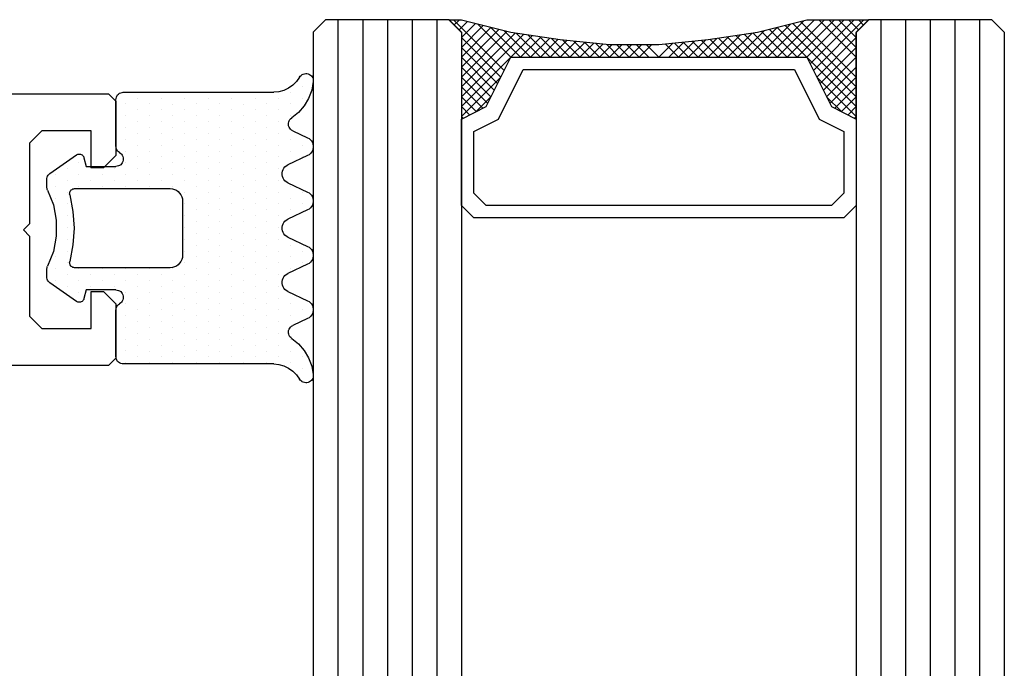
# Model space of a CAD drawing. Extents: x 4615668 to 9294084, y 5325188 to 10688993.
# Tile 433 of 656: x 4636259.83 to 4636263.82, y 5332036.2 to 5332038.83. Entities that reach past the tile are written whole.
import ezdxf

# ---------------------------------------------------------------- set-up
doc = ezdxf.new("R2010")
doc.units = 0
doc.header["$MEASUREMENT"] = 0
for name, color, linetype in [('CrossSectionsGlass', 7, 'Continuous'), ('CrossSectionsGums', 7, 'Continuous'), ('CrossSectionsProfils', 7, 'Continuous')]:
    doc.layers.add(name, color=color, linetype=linetype)

# ---------------------------------------------------------------- blocks, each defined once
blk = doc.blocks.new('K41_7916_X', base_point=(350.86196, 1466.55914))
at = {"layer": 'CrossSectionsProfils'}
for p, q in [((353.54222, 1468.73015), (354.01207, 1469.05914)), ((354.01207, 1469.05914), (354.36196, 1469.05914)), ((354.36196, 1469.05914), (354.66196, 1468.75914)), ((358.06196, 1468.75914), (358.36196, 1469.05914)), ((358.36196, 1469.05914), (358.71186, 1469.05914)), ((358.71186, 1469.05914), (359.18171, 1468.73015)), ((353.2252, 1467.85914), (353.54222, 1468.73015)), ((354.66196, 1468.75914), (354.66196, 1463.75914)), ((358.06196, 1463.75914), (358.06196, 1468.75914)), ((359.18171, 1468.73015), (359.49873, 1467.85914)), ((353.66196, 1467.85914), (353.2252, 1467.85914)), ((353.66196, 1465.05914), (353.66196, 1467.85914)), ((359.49873, 1467.85914), (359.06196, 1467.85914)), ((359.06196, 1467.85914), (359.06196, 1465.05914)), ((350.86196, 1466.25914), (351.16196, 1466.55914)), ((350.86196, 1446.85914), (350.86196, 1466.25914)), ((351.16196, 1466.55914), (352.06196, 1466.55914)), ((352.06196, 1466.55914), (352.36196, 1466.25914)), ((352.36196, 1466.25914), (352.36196, 1465.05914)), ((360.36196, 1466.25914), (360.66196, 1466.55914)), ((360.36196, 1465.05914), (360.36196, 1466.25914)), ((360.66196, 1466.55914), (361.56196, 1466.55914)), ((361.56196, 1466.55914), (361.86196, 1466.25914)), ((361.86196, 1466.25914), (361.86196, 1446.85914)), ((352.36196, 1465.05914), (353.66196, 1465.05914)), ((359.06196, 1465.05914), (360.36196, 1465.05914)), ((352.86196, 1463.55914), (352.36196, 1463.05914)), ((354.46196, 1463.55914), (352.86196, 1463.55914)), ((354.66196, 1463.75914), (354.46196, 1463.55914)), ((358.26196, 1463.55914), (358.06196, 1463.75914)), ((359.86196, 1463.55914), (358.26196, 1463.55914)), ((360.36196, 1463.05914), (359.86196, 1463.55914)), ((360.36196, 1463.05914), (359.86196, 1463.55914)), ((352.36196, 1463.05914), (352.36196, 1452.55914)), ((360.36196, 1452.55914), (360.36196, 1463.05914)), ((352.36196, 1452.55914), (352.86196, 1452.05914)), ((359.86196, 1452.05914), (360.36196, 1452.55914)), ((352.86196, 1452.05914), (359.86196, 1452.05914)), ((356.35059, 1450.30914), (356.10059, 1450.05914)), ((356.60059, 1450.05914), (356.35059, 1450.30914)), ((352.86196, 1450.05914), (352.36196, 1449.55914)), ((356.10059, 1450.05914), (352.86196, 1450.05914)), ((359.86196, 1450.05914), (356.60059, 1450.05914)), ((360.36196, 1449.55914), (359.86196, 1450.05914)), ((352.36196, 1449.55914), (352.36196, 1447.55914)), ((360.36196, 1447.55914), (360.36196, 1449.55914)), ((352.36196, 1447.55914), (353.86196, 1447.55914)), ((353.86196, 1447.55914), (353.86196, 1447.05914)), ((358.86196, 1447.05914), (358.86196, 1447.55914)), ((358.86196, 1447.55914), (360.36196, 1447.55914)), ((351.16196, 1446.55914), (350.86196, 1446.85914)), ((353.86196, 1447.05914), (353.36196, 1446.55914)), ((359.36196, 1446.55914), (358.86196, 1447.05914)), ((361.86196, 1446.85914), (361.56196, 1446.55914)), ((353.36196, 1446.55914), (351.16196, 1446.55914)), ((361.56196, 1446.55914), (359.36196, 1446.55914))]:
    blk.add_line(p, q, dxfattribs=at)
blk = doc.blocks.new('Hatch84419', base_point=(5906.918, 668.989))
at = {"layer": 'CrossSectionsGums', "color": 8}
for p, q in [((6276.314, 681.534), (6276.314, 681.534)), ((6276.79, 681.534), (6276.79, 681.534)), ((6277.267, 681.534), (6277.267, 681.534)), ((6279.171, 681.534), (6279.171, 681.534)), ((6281.077, 681.534), (6281.077, 681.534)), ((6281.553, 681.534), (6281.553, 681.534)), ((6283.458, 681.534), (6283.458, 681.534)), ((6283.934, 681.534), (6283.934, 681.534)), ((6285.363, 681.534), (6285.363, 681.534)), ((6285.839, 681.534), (6285.839, 681.534)), ((6287.744, 681.534), (6287.744, 681.534)), ((6288.22, 681.534), (6288.22, 681.534)), ((6277.028, 681.057), (6277.028, 681.057)), ((6277.504, 681.057), (6277.504, 681.057)), ((6277.98, 681.057), (6277.98, 681.057)), ((6278.933, 681.057), (6278.933, 681.057)), ((6279.41, 681.057), (6279.41, 681.057)), ((6280.838, 681.057), (6280.838, 681.057)), ((6281.314, 681.057), (6281.314, 681.057)), ((6281.791, 681.057), (6281.791, 681.057)), ((6283.219, 681.057), (6283.219, 681.057)), ((6283.696, 681.057), (6283.696, 681.057)), ((6284.172, 681.057), (6284.172, 681.057)), ((6285.125, 681.057), (6285.125, 681.057)), ((6285.601, 681.057), (6285.601, 681.057)), ((6286.077, 681.057), (6286.077, 681.057)), ((6287.029, 681.057), (6287.029, 681.057)), ((6287.506, 681.057), (6287.506, 681.057)), ((6287.982, 681.057), (6287.982, 681.057)), ((6277.266, 680.581), (6277.266, 680.581)), ((6277.742, 680.581), (6277.742, 680.581)), ((6278.219, 680.581), (6278.219, 680.581)), ((6278.695, 680.581), (6278.695, 680.581)), ((6279.171, 680.581), (6279.171, 680.581)), ((6279.647, 680.581), (6279.647, 680.581)), ((6280.124, 680.581), (6280.124, 680.581)), ((6280.6, 680.581), (6280.6, 680.581)), ((6281.076, 680.581), (6281.076, 680.581)), ((6281.552, 680.581), (6281.552, 680.581)), ((6282.029, 680.581), (6282.029, 680.581)), ((6282.505, 680.581), (6282.505, 680.581)), ((6282.981, 680.581), (6282.981, 680.581)), ((6283.458, 680.581), (6283.458, 680.581)), ((6283.934, 680.581), (6283.934, 680.581)), ((6284.41, 680.581), (6284.41, 680.581)), ((6284.886, 680.581), (6284.886, 680.581)), ((6285.362, 680.581), (6285.362, 680.581)), ((6285.839, 680.581), (6285.839, 680.581)), ((6286.315, 680.581), (6286.315, 680.581)), ((6286.791, 680.581), (6286.791, 680.581)), ((6287.268, 680.581), (6287.268, 680.581)), ((6287.744, 680.581), (6287.744, 680.581)), ((6277.028, 680.105), (6277.028, 680.105)), ((6277.504, 680.105), (6277.504, 680.105)), ((6277.981, 680.105), (6277.981, 680.105)), ((6278.457, 680.105), (6278.457, 680.105)), ((6278.934, 680.105), (6278.934, 680.105)), ((6279.41, 680.105), (6279.41, 680.105)), ((6279.886, 680.105), (6279.886, 680.105)), ((6280.362, 680.105), (6280.362, 680.105)), ((6280.838, 680.105), (6280.838, 680.105)), ((6281.314, 680.105), (6281.314, 680.105)), ((6281.791, 680.105), (6281.791, 680.105)), ((6282.267, 680.105), (6282.267, 680.105)), ((6282.743, 680.105), (6282.743, 680.105)), ((6283.22, 680.105), (6283.22, 680.105)), ((6283.696, 680.105), (6283.696, 680.105)), ((6284.172, 680.105), (6284.172, 680.105)), ((6284.648, 680.105), (6284.648, 680.105)), ((6285.125, 680.105), (6285.125, 680.105)), ((6285.601, 680.105), (6285.601, 680.105)), ((6286.077, 680.105), (6286.077, 680.105)), ((6286.553, 680.105), (6286.553, 680.105)), ((6287.03, 680.105), (6287.03, 680.105)), ((6287.506, 680.105), (6287.506, 680.105)), ((6277.266, 679.628), (6277.266, 679.628)), ((6277.743, 679.628), (6277.743, 679.628)), ((6278.219, 679.628), (6278.219, 679.628)), ((6278.695, 679.628), (6278.695, 679.628)), ((6279.171, 679.628), (6279.171, 679.628)), ((6279.647, 679.628), (6279.647, 679.628)), ((6280.124, 679.628), (6280.124, 679.628)), ((6280.6, 679.628), (6280.6, 679.628)), ((6281.076, 679.628), (6281.076, 679.628)), ((6281.553, 679.628), (6281.553, 679.628)), ((6282.029, 679.628), (6282.029, 679.628)), ((6282.505, 679.628), (6282.505, 679.628)), ((6282.981, 679.628), (6282.981, 679.628)), ((6283.458, 679.628), (6283.458, 679.628)), ((6283.934, 679.628), (6283.934, 679.628)), ((6284.41, 679.628), (6284.41, 679.628)), ((6284.886, 679.628), (6284.886, 679.628)), ((6285.363, 679.628), (6285.363, 679.628)), ((6285.839, 679.628), (6285.839, 679.628)), ((6286.315, 679.628), (6286.315, 679.628)), ((6286.792, 679.628), (6286.792, 679.628)), ((6287.268, 679.628), (6287.268, 679.628)), ((6287.744, 679.628), (6287.744, 679.628)), ((6277.028, 679.152), (6277.028, 679.152)), ((6277.504, 679.152), (6277.504, 679.152)), ((6277.98, 679.152), (6277.98, 679.152)), ((6278.457, 679.152), (6278.457, 679.152)), ((6278.933, 679.152), (6278.933, 679.152)), ((6279.409, 679.152), (6279.409, 679.152)), ((6279.886, 679.152), (6279.886, 679.152)), ((6280.362, 679.152), (6280.362, 679.152)), ((6280.838, 679.152), (6280.838, 679.152)), ((6281.314, 679.152), (6281.314, 679.152)), ((6281.791, 679.152), (6281.791, 679.152)), ((6282.267, 679.152), (6282.267, 679.152)), ((6282.743, 679.152), (6282.743, 679.152)), ((6283.219, 679.152), (6283.219, 679.152)), ((6283.695, 679.152), (6283.695, 679.152)), ((6284.172, 679.152), (6284.172, 679.152)), ((6284.648, 679.152), (6284.648, 679.152)), ((6285.125, 679.152), (6285.125, 679.152)), ((6285.601, 679.152), (6285.601, 679.152)), ((6286.077, 679.152), (6286.077, 679.152)), ((6286.553, 679.152), (6286.553, 679.152)), ((6287.029, 679.152), (6287.029, 679.152)), ((6287.505, 679.152), (6287.505, 679.152)), ((6277.267, 678.676), (6277.267, 678.676)), ((6277.743, 678.676), (6277.743, 678.676)), ((6278.219, 678.676), (6278.219, 678.676)), ((6278.695, 678.676), (6278.695, 678.676)), ((6279.171, 678.676), (6279.171, 678.676)), ((6279.648, 678.676), (6279.648, 678.676)), ((6280.124, 678.676), (6280.124, 678.676)), ((6280.6, 678.676), (6280.6, 678.676)), ((6281.077, 678.676), (6281.077, 678.676)), ((6281.553, 678.676), (6281.553, 678.676)), ((6282.029, 678.676), (6282.029, 678.676)), ((6282.505, 678.676), (6282.505, 678.676)), ((6282.981, 678.676), (6282.981, 678.676)), ((6283.458, 678.676), (6283.458, 678.676)), ((6283.934, 678.676), (6283.934, 678.676)), ((6284.41, 678.676), (6284.41, 678.676)), ((6284.887, 678.676), (6284.887, 678.676)), ((6285.363, 678.676), (6285.363, 678.676)), ((6285.839, 678.676), (6285.839, 678.676)), ((6286.315, 678.676), (6286.315, 678.676)), ((6286.792, 678.676), (6286.792, 678.676)), ((6287.268, 678.676), (6287.268, 678.676)), ((6287.744, 678.676), (6287.744, 678.676)), ((6277.028, 678.2), (6277.028, 678.2)), ((6277.504, 678.2), (6277.504, 678.2)), ((6277.981, 678.2), (6277.981, 678.2)), ((6278.457, 678.2), (6278.457, 678.2)), ((6278.933, 678.2), (6278.933, 678.2)), ((6279.41, 678.2), (6279.41, 678.2)), ((6279.886, 678.2), (6279.886, 678.2)), ((6280.362, 678.2), (6280.362, 678.2)), ((6280.838, 678.2), (6280.838, 678.2)), ((6281.314, 678.2), (6281.314, 678.2)), ((6281.791, 678.2), (6281.791, 678.2)), ((6282.267, 678.2), (6282.267, 678.2)), ((6282.743, 678.2), (6282.743, 678.2)), ((6283.219, 678.2), (6283.219, 678.2)), ((6283.696, 678.2), (6283.696, 678.2)), ((6284.172, 678.2), (6284.172, 678.2)), ((6284.648, 678.2), (6284.648, 678.2)), ((6285.125, 678.2), (6285.125, 678.2)), ((6285.601, 678.2), (6285.601, 678.2)), ((6286.077, 678.2), (6286.077, 678.2)), ((6286.553, 678.2), (6286.553, 678.2)), ((6287.029, 678.2), (6287.029, 678.2)), ((6287.506, 678.2), (6287.506, 678.2)), ((6277.266, 677.724), (6277.266, 677.724)), ((6277.743, 677.724), (6277.743, 677.724)), ((6278.219, 677.724), (6278.219, 677.724)), ((6278.695, 677.724), (6278.695, 677.724)), ((6279.171, 677.724), (6279.171, 677.724)), ((6279.647, 677.724), (6279.647, 677.724)), ((6280.124, 677.724), (6280.124, 677.724)), ((6280.6, 677.724), (6280.6, 677.724)), ((6281.076, 677.724), (6281.076, 677.724)), ((6281.552, 677.724), (6281.552, 677.724)), ((6282.029, 677.724), (6282.029, 677.724)), ((6282.505, 677.724), (6282.505, 677.724)), ((6282.981, 677.724), (6282.981, 677.724)), ((6283.458, 677.724), (6283.458, 677.724)), ((6283.934, 677.724), (6283.934, 677.724)), ((6284.41, 677.724), (6284.41, 677.724)), ((6284.886, 677.724), (6284.886, 677.724)), ((6285.362, 677.724), (6285.362, 677.724)), ((6285.839, 677.724), (6285.839, 677.724)), ((6286.315, 677.724), (6286.315, 677.724)), ((6286.791, 677.724), (6286.791, 677.724)), ((6287.268, 677.724), (6287.268, 677.724)), ((6287.744, 677.724), (6287.744, 677.724)), ((6277.028, 677.247), (6277.028, 677.247)), ((6277.505, 677.247), (6277.505, 677.247)), ((6277.981, 677.247), (6277.981, 677.247)), ((6278.457, 677.247), (6278.457, 677.247)), ((6278.934, 677.247), (6278.934, 677.247)), ((6279.41, 677.247), (6279.41, 677.247)), ((6279.886, 677.247), (6279.886, 677.247)), ((6280.362, 677.247), (6280.362, 677.247)), ((6280.838, 677.247), (6280.838, 677.247)), ((6281.314, 677.247), (6281.314, 677.247)), ((6281.791, 677.247), (6281.791, 677.247)), ((6282.267, 677.247), (6282.267, 677.247)), ((6282.743, 677.247), (6282.743, 677.247)), ((6283.22, 677.247), (6283.22, 677.247)), ((6283.696, 677.247), (6283.696, 677.247)), ((6284.172, 677.247), (6284.172, 677.247)), ((6284.648, 677.247), (6284.648, 677.247)), ((6285.125, 677.247), (6285.125, 677.247)), ((6285.601, 677.247), (6285.601, 677.247)), ((6286.077, 677.247), (6286.077, 677.247)), ((6286.553, 677.247), (6286.553, 677.247)), ((6287.03, 677.247), (6287.03, 677.247)), ((6287.506, 677.247), (6287.506, 677.247)), ((6277.267, 676.771), (6277.267, 676.771)), ((6277.743, 676.771), (6277.743, 676.771)), ((6278.219, 676.771), (6278.219, 676.771)), ((6278.695, 676.771), (6278.695, 676.771)), ((6279.171, 676.771), (6279.171, 676.771)), ((6279.647, 676.771), (6279.647, 676.771)), ((6280.124, 676.771), (6280.124, 676.771)), ((6280.6, 676.771), (6280.6, 676.771)), ((6281.076, 676.771), (6281.076, 676.771)), ((6281.553, 676.771), (6281.553, 676.771)), ((6282.029, 676.771), (6282.029, 676.771)), ((6282.505, 676.771), (6282.505, 676.771)), ((6282.981, 676.771), (6282.981, 676.771)), ((6283.458, 676.771), (6283.458, 676.771)), ((6283.934, 676.771), (6283.934, 676.771)), ((6284.41, 676.771), (6284.41, 676.771)), ((6284.886, 676.771), (6284.886, 676.771)), ((6285.363, 676.771), (6285.363, 676.771)), ((6285.839, 676.771), (6285.839, 676.771)), ((6286.315, 676.771), (6286.315, 676.771)), ((6286.792, 676.771), (6286.792, 676.771)), ((6287.268, 676.771), (6287.268, 676.771)), ((6287.744, 676.771), (6287.744, 676.771)), ((6277.028, 676.295), (6277.028, 676.295)), ((6277.504, 676.295), (6277.504, 676.295)), ((6277.98, 676.295), (6277.98, 676.295)), ((6278.457, 676.295), (6278.457, 676.295)), ((6278.933, 676.295), (6278.933, 676.295)), ((6279.409, 676.295), (6279.409, 676.295)), ((6279.886, 676.295), (6279.886, 676.295)), ((6280.362, 676.295), (6280.362, 676.295)), ((6280.838, 676.295), (6280.838, 676.295)), ((6284.172, 676.295), (6284.172, 676.295)), ((6284.648, 676.295), (6284.648, 676.295)), ((6285.125, 676.295), (6285.125, 676.295)), ((6285.601, 676.295), (6285.601, 676.295)), ((6286.077, 676.295), (6286.077, 676.295)), ((6286.553, 676.295), (6286.553, 676.295)), ((6287.029, 676.295), (6287.029, 676.295)), ((6287.505, 676.295), (6287.505, 676.295)), ((6277.267, 675.818), (6277.267, 675.818)), ((6277.743, 675.818), (6277.743, 675.818)), ((6278.219, 675.818), (6278.219, 675.818)), ((6278.695, 675.818), (6278.695, 675.818)), ((6279.171, 675.818), (6279.171, 675.818)), ((6279.648, 675.818), (6279.648, 675.818)), ((6280.124, 675.818), (6280.124, 675.818)), ((6280.6, 675.818), (6280.6, 675.818)), ((6284.41, 675.818), (6284.41, 675.818)), ((6284.887, 675.818), (6284.887, 675.818)), ((6285.363, 675.818), (6285.363, 675.818)), ((6285.839, 675.818), (6285.839, 675.818)), ((6286.315, 675.818), (6286.315, 675.818)), ((6286.792, 675.818), (6286.792, 675.818)), ((6287.268, 675.818), (6287.268, 675.818)), ((6287.744, 675.818), (6287.744, 675.818)), ((6277.028, 675.342), (6277.028, 675.342)), ((6277.504, 675.342), (6277.504, 675.342)), ((6277.981, 675.342), (6277.981, 675.342)), ((6278.457, 675.342), (6278.457, 675.342)), ((6278.933, 675.342), (6278.933, 675.342)), ((6279.41, 675.342), (6279.41, 675.342)), ((6279.886, 675.342), (6279.886, 675.342)), ((6280.362, 675.342), (6280.362, 675.342)), ((6280.838, 675.342), (6280.838, 675.342)), ((6284.172, 675.342), (6284.172, 675.342)), ((6284.648, 675.342), (6284.648, 675.342)), ((6285.125, 675.342), (6285.125, 675.342)), ((6285.601, 675.342), (6285.601, 675.342)), ((6286.077, 675.342), (6286.077, 675.342)), ((6286.553, 675.342), (6286.553, 675.342)), ((6287.029, 675.342), (6287.029, 675.342)), ((6287.506, 675.342), (6287.506, 675.342)), ((6277.266, 674.866), (6277.266, 674.866)), ((6277.743, 674.866), (6277.743, 674.866)), ((6278.219, 674.866), (6278.219, 674.866)), ((6278.695, 674.866), (6278.695, 674.866)), ((6279.171, 674.866), (6279.171, 674.866)), ((6279.647, 674.866), (6279.647, 674.866)), ((6280.124, 674.866), (6280.124, 674.866)), ((6280.6, 674.866), (6280.6, 674.866)), ((6284.41, 674.866), (6284.41, 674.866)), ((6284.886, 674.866), (6284.886, 674.866)), ((6285.362, 674.866), (6285.362, 674.866)), ((6285.839, 674.866), (6285.839, 674.866)), ((6286.315, 674.866), (6286.315, 674.866)), ((6286.791, 674.866), (6286.791, 674.866)), ((6287.268, 674.866), (6287.268, 674.866)), ((6287.744, 674.866), (6287.744, 674.866)), ((6277.028, 674.39), (6277.028, 674.39)), ((6277.505, 674.39), (6277.505, 674.39)), ((6277.981, 674.39), (6277.981, 674.39)), ((6278.457, 674.39), (6278.457, 674.39)), ((6278.934, 674.39), (6278.934, 674.39)), ((6279.41, 674.39), (6279.41, 674.39)), ((6279.886, 674.39), (6279.886, 674.39)), ((6280.362, 674.39), (6280.362, 674.39)), ((6280.838, 674.39), (6280.838, 674.39)), ((6284.172, 674.39), (6284.172, 674.39)), ((6284.648, 674.39), (6284.648, 674.39)), ((6285.125, 674.39), (6285.125, 674.39)), ((6285.601, 674.39), (6285.601, 674.39)), ((6286.077, 674.39), (6286.077, 674.39)), ((6286.553, 674.39), (6286.553, 674.39)), ((6287.03, 674.39), (6287.03, 674.39)), ((6287.506, 674.39), (6287.506, 674.39)), ((6280.124, 673.914), (6280.124, 673.914)), ((6280.6, 673.914), (6280.6, 673.914)), ((6284.41, 673.914), (6284.41, 673.914)), ((6284.886, 673.914), (6284.886, 673.914)), ((6280.362, 673.437), (6280.362, 673.437)), ((6280.838, 673.437), (6280.838, 673.437)), ((6284.172, 673.437), (6284.172, 673.437)), ((6284.648, 673.437), (6284.648, 673.437)), ((6280.124, 672.961), (6280.124, 672.961)), ((6280.6, 672.961), (6280.6, 672.961)), ((6284.41, 672.961), (6284.41, 672.961)), ((6284.887, 672.961), (6284.887, 672.961)), ((6279.886, 672.485), (6279.886, 672.485)), ((6280.362, 672.485), (6280.362, 672.485)), ((6280.838, 672.485), (6280.838, 672.485)), ((6284.172, 672.485), (6284.172, 672.485)), ((6284.648, 672.485), (6284.648, 672.485)), ((6285.125, 672.485), (6285.125, 672.485)), ((6280.124, 672.008), (6280.124, 672.008)), ((6280.6, 672.008), (6280.6, 672.008)), ((6281.076, 672.008), (6281.076, 672.008)), ((6281.553, 672.008), (6281.553, 672.008)), ((6282.029, 672.008), (6282.029, 672.008)), ((6282.505, 672.008), (6282.505, 672.008)), ((6282.981, 672.008), (6282.981, 672.008)), ((6283.458, 672.008), (6283.458, 672.008)), ((6283.934, 672.008), (6283.934, 672.008)), ((6284.41, 672.008), (6284.41, 672.008)), ((6284.886, 672.008), (6284.886, 672.008)), ((6280.362, 671.532), (6280.362, 671.532)), ((6280.838, 671.532), (6280.838, 671.532)), ((6281.315, 671.532), (6281.315, 671.532)), ((6281.791, 671.532), (6281.791, 671.532)), ((6283.22, 671.532), (6283.22, 671.532)), ((6283.696, 671.532), (6283.696, 671.532)), ((6284.172, 671.532), (6284.172, 671.532)), ((6284.648, 671.532), (6284.648, 671.532))]:
    blk.add_line(p, q, dxfattribs=at)
blk = doc.blocks.new('120484', base_point=(6276.918, 673.989))
at = {"layer": 'CrossSectionsGums', "color": 1}
for p, q in [((6276.278, 681.87), (6276.251, 681.827)), ((6276.313, 681.908), (6276.278, 681.87)), ((6276.353, 681.939), (6276.313, 681.908)), ((6276.398, 681.964), (6276.353, 681.939)), ((6276.446, 681.98), (6276.398, 681.964)), ((6276.496, 681.988), (6276.446, 681.98)), ((6276.547, 681.987), (6276.496, 681.988)), ((6276.894, 681.922), (6276.547, 681.987)), ((6277.223, 681.797), (6276.894, 681.922)), ((6278.896, 681.872), (6278.851, 681.818)), ((6278.949, 681.917), (6278.896, 681.872)), ((6279.009, 681.951), (6278.949, 681.917)), ((6279.075, 681.975), (6279.009, 681.951)), ((6279.144, 681.987), (6279.075, 681.975)), ((6279.213, 681.987), (6279.144, 681.987)), ((6279.282, 681.975), (6279.213, 681.987)), ((6279.348, 681.951), (6279.282, 681.975)), ((6279.408, 681.917), (6279.348, 681.951)), ((6279.461, 681.872), (6279.408, 681.917)), ((6279.506, 681.818), (6279.461, 681.872)), ((6281.096, 681.872), (6281.051, 681.818)), ((6281.149, 681.917), (6281.096, 681.872)), ((6281.209, 681.951), (6281.149, 681.917)), ((6281.275, 681.975), (6281.209, 681.951)), ((6281.344, 681.987), (6281.275, 681.975)), ((6281.413, 681.987), (6281.344, 681.987)), ((6281.482, 681.975), (6281.413, 681.987)), ((6281.548, 681.951), (6281.482, 681.975)), ((6281.608, 681.916), (6281.548, 681.951)), ((6281.661, 681.872), (6281.608, 681.916)), ((6281.706, 681.818), (6281.661, 681.872)), ((6283.295, 681.872), (6283.251, 681.818)), ((6283.349, 681.917), (6283.295, 681.872)), ((6283.409, 681.951), (6283.349, 681.917)), ((6283.475, 681.975), (6283.409, 681.951)), ((6283.543, 681.987), (6283.475, 681.975)), ((6283.613, 681.987), (6283.543, 681.987)), ((6283.682, 681.975), (6283.613, 681.987)), ((6283.747, 681.951), (6283.682, 681.975)), ((6283.808, 681.917), (6283.747, 681.951)), ((6283.861, 681.872), (6283.808, 681.917)), ((6283.906, 681.818), (6283.861, 681.872)), ((6285.496, 681.872), (6285.451, 681.818)), ((6285.549, 681.917), (6285.496, 681.872)), ((6285.609, 681.951), (6285.549, 681.917)), ((6285.675, 681.975), (6285.609, 681.951)), ((6285.744, 681.987), (6285.675, 681.975)), ((6285.813, 681.987), (6285.744, 681.987)), ((6285.882, 681.975), (6285.813, 681.987)), ((6285.947, 681.951), (6285.882, 681.975)), ((6286.008, 681.916), (6285.947, 681.951)), ((6286.061, 681.872), (6286.008, 681.916)), ((6286.106, 681.818), (6286.061, 681.872)), ((6288.063, 681.922), (6287.734, 681.797)), ((6288.41, 681.987), (6288.063, 681.922)), ((6288.461, 681.988), (6288.41, 681.987)), ((6288.511, 681.98), (6288.461, 681.988)), ((6288.559, 681.964), (6288.511, 681.98)), ((6288.604, 681.939), (6288.559, 681.964)), ((6288.644, 681.908), (6288.604, 681.939)), ((6288.678, 681.87), (6288.644, 681.908)), ((6288.705, 681.827), (6288.678, 681.87)), ((6276.221, 681.73), (6276.218, 681.679)), ((6276.218, 681.679), (6276.224, 681.628)), ((6276.232, 681.779), (6276.221, 681.73)), ((6276.224, 681.628), (6276.239, 681.579)), ((6276.251, 681.827), (6276.232, 681.779)), ((6276.239, 681.579), (6276.261, 681.533)), ((6276.261, 681.533), (6276.291, 681.492)), ((6276.291, 681.492), (6276.328, 681.457)), ((6277.525, 681.617), (6277.223, 681.797)), ((6277.791, 681.386), (6277.525, 681.617)), ((6278.816, 681.758), (6278.533, 681.152)), ((6278.851, 681.818), (6278.816, 681.758)), ((6279.541, 681.758), (6279.506, 681.818)), ((6279.916, 680.954), (6279.541, 681.758)), ((6281.016, 681.758), (6280.641, 680.954)), ((6281.051, 681.818), (6281.016, 681.758)), ((6281.741, 681.758), (6281.706, 681.818)), ((6282.116, 680.954), (6281.741, 681.758)), ((6283.216, 681.758), (6282.841, 680.954)), ((6283.251, 681.818), (6283.216, 681.758)), ((6283.941, 681.758), (6283.906, 681.818)), ((6284.316, 680.954), (6283.941, 681.758)), ((6285.416, 681.758), (6285.041, 680.954)), ((6285.451, 681.818), (6285.416, 681.758)), ((6286.141, 681.758), (6286.106, 681.818)), ((6286.423, 681.152), (6286.141, 681.758)), ((6287.432, 681.617), (6287.166, 681.386)), ((6287.734, 681.797), (6287.432, 681.617)), ((6288.629, 681.457), (6288.665, 681.492)), ((6288.665, 681.492), (6288.695, 681.533)), ((6288.695, 681.533), (6288.718, 681.579)), ((6288.725, 681.779), (6288.705, 681.827)), ((6288.718, 681.579), (6288.733, 681.628)), ((6288.736, 681.73), (6288.725, 681.779)), ((6288.733, 681.628), (6288.739, 681.679)), ((6288.739, 681.679), (6288.736, 681.73)), ((6276.328, 681.457), (6276.37, 681.428)), ((6276.544, 681.308), (6276.37, 681.428)), ((6276.694, 681.16), (6276.544, 681.308)), ((6276.815, 680.988), (6276.694, 681.16)), ((6278.013, 681.112), (6277.791, 681.386)), ((6278.012, 681.112), (6278.045, 681.071)), ((6278.045, 681.071), (6278.085, 681.036)), ((6278.432, 681.032), (6278.473, 681.066)), ((6278.473, 681.066), (6278.507, 681.106)), ((6278.507, 681.106), (6278.533, 681.152)), ((6286.424, 681.152), (6286.45, 681.106)), ((6286.45, 681.106), (6286.484, 681.066)), ((6286.484, 681.066), (6286.525, 681.032)), ((6286.872, 681.036), (6286.911, 681.07)), ((6286.911, 681.07), (6286.945, 681.111)), ((6287.166, 681.386), (6286.944, 681.112)), ((6288.263, 681.16), (6288.142, 680.988)), ((6288.413, 681.308), (6288.263, 681.16)), ((6288.587, 681.428), (6288.413, 681.308)), ((6288.587, 681.428), (6288.629, 681.457)), ((6276.905, 680.797), (6276.815, 680.988)), ((6276.96, 680.594), (6276.905, 680.797)), ((6278.085, 681.036), (6278.131, 681.009)), ((6278.131, 681.009), (6278.18, 680.99)), ((6278.18, 680.99), (6278.232, 680.98)), ((6278.232, 680.98), (6278.285, 680.98)), ((6278.285, 680.98), (6278.337, 680.988)), ((6278.337, 680.988), (6278.386, 681.006)), ((6278.386, 681.006), (6278.432, 681.032)), ((6279.916, 680.954), (6279.951, 680.893)), ((6279.951, 680.893), (6279.996, 680.84)), ((6279.996, 680.84), (6280.049, 680.795)), ((6280.049, 680.795), (6280.109, 680.76)), ((6280.109, 680.76), (6280.175, 680.737)), ((6280.175, 680.737), (6280.244, 680.724)), ((6280.244, 680.724), (6280.313, 680.724)), ((6280.313, 680.724), (6280.382, 680.737)), ((6280.382, 680.737), (6280.447, 680.76)), ((6280.447, 680.76), (6280.508, 680.795)), ((6280.508, 680.795), (6280.561, 680.84)), ((6280.561, 680.84), (6280.606, 680.894)), ((6280.606, 680.894), (6280.641, 680.954)), ((6282.116, 680.954), (6282.151, 680.894)), ((6282.151, 680.894), (6282.196, 680.84)), ((6282.196, 680.84), (6282.249, 680.795)), ((6282.249, 680.795), (6282.309, 680.76)), ((6282.309, 680.76), (6282.375, 680.737)), ((6282.375, 680.737), (6282.444, 680.724)), ((6282.444, 680.724), (6282.513, 680.724)), ((6282.513, 680.724), (6282.582, 680.737)), ((6282.582, 680.737), (6282.647, 680.76)), ((6282.647, 680.76), (6282.708, 680.795)), ((6282.708, 680.795), (6282.761, 680.84)), ((6282.761, 680.84), (6282.806, 680.893)), ((6282.806, 680.893), (6282.841, 680.954)), ((6284.316, 680.954), (6284.351, 680.893)), ((6284.351, 680.893), (6284.396, 680.84)), ((6284.396, 680.84), (6284.449, 680.795)), ((6284.449, 680.795), (6284.509, 680.76)), ((6284.509, 680.76), (6284.575, 680.737)), ((6284.575, 680.737), (6284.644, 680.724)), ((6284.644, 680.724), (6284.713, 680.724)), ((6284.713, 680.724), (6284.782, 680.737)), ((6284.782, 680.737), (6284.848, 680.76)), ((6284.848, 680.76), (6284.908, 680.795)), ((6284.908, 680.795), (6284.961, 680.84)), ((6284.961, 680.84), (6285.006, 680.893)), ((6285.006, 680.893), (6285.041, 680.954)), ((6286.525, 681.032), (6286.57, 681.006)), ((6286.57, 681.006), (6286.62, 680.988)), ((6286.62, 680.988), (6286.672, 680.98)), ((6286.672, 680.98), (6286.725, 680.98)), ((6286.725, 680.98), (6286.777, 680.99)), ((6286.777, 680.99), (6286.826, 681.009)), ((6286.826, 681.009), (6286.872, 681.036)), ((6288.052, 680.797), (6287.997, 680.594)), ((6288.142, 680.988), (6288.052, 680.797)), ((6276.979, 680.384), (6276.96, 680.594)), ((6276.979, 680.384), (6276.979, 674.289)), ((6287.997, 680.594), (6287.979, 680.384)), ((6287.979, 674.289), (6287.979, 680.384)), ((6281.292, 676.681), (6281.207, 676.659)), ((6281.378, 676.689), (6281.292, 676.681)), ((6283.579, 676.689), (6281.378, 676.689)), ((6283.665, 676.681), (6283.579, 676.689)), ((6283.75, 676.659), (6283.665, 676.681)), ((6280.886, 676.276), (6280.878, 676.189)), ((6280.909, 676.36), (6280.886, 676.276)), ((6280.945, 676.439), (6280.909, 676.36)), ((6280.995, 676.51), (6280.945, 676.439)), ((6281.057, 676.572), (6280.995, 676.51)), ((6281.128, 676.622), (6281.057, 676.572)), ((6281.207, 676.659), (6281.128, 676.622)), ((6283.829, 676.622), (6283.75, 676.659)), ((6283.9, 676.572), (6283.829, 676.622)), ((6283.962, 676.51), (6283.9, 676.572)), ((6284.012, 676.439), (6283.962, 676.51)), ((6284.048, 676.36), (6284.012, 676.439)), ((6284.071, 676.276), (6284.048, 676.36)), ((6284.079, 676.189), (6284.071, 676.276)), ((6280.878, 676.189), (6280.878, 672.314)), ((6284.079, 672.314), (6284.079, 676.189)), ((6276.979, 674.289), (6276.983, 674.237)), ((6279.626, 674.284), (6279.576, 674.271)), ((6279.678, 674.289), (6279.626, 674.284)), ((6279.731, 674.284), (6279.678, 674.289)), ((6279.781, 674.271), (6279.731, 674.284)), ((6285.226, 674.284), (6285.176, 674.271)), ((6285.278, 674.289), (6285.226, 674.284)), ((6285.331, 674.284), (6285.278, 674.289)), ((6285.381, 674.271), (6285.331, 674.284)), ((6287.974, 674.237), (6287.979, 674.289)), ((6276.983, 674.237), (6276.997, 674.186)), ((6276.997, 674.186), (6277.019, 674.139)), ((6277.019, 674.139), (6277.049, 674.096)), ((6277.049, 674.096), (6277.086, 674.059)), ((6277.086, 674.059), (6277.128, 674.029)), ((6277.128, 674.029), (6277.176, 674.007)), ((6277.176, 674.007), (6277.226, 673.993)), ((6277.226, 673.993), (6277.278, 673.989)), ((6277.278, 673.989), (6279.159, 673.989)), ((6279.159, 673.989), (6279.211, 673.993)), ((6279.211, 673.993), (6279.261, 674.007)), ((6279.261, 674.007), (6279.309, 674.029)), ((6279.309, 674.029), (6279.352, 674.059)), ((6279.352, 674.059), (6279.389, 674.096)), ((6279.389, 674.096), (6279.419, 674.139)), ((6279.449, 674.182), (6279.419, 674.139)), ((6279.486, 674.219), (6279.449, 674.182)), ((6279.528, 674.249), (6279.486, 674.219)), ((6279.576, 674.271), (6279.528, 674.249)), ((6279.828, 674.249), (6279.781, 674.271)), ((6279.871, 674.219), (6279.828, 674.249)), ((6279.908, 674.182), (6279.871, 674.219)), ((6279.938, 674.139), (6279.908, 674.182)), ((6279.96, 674.092), (6279.938, 674.139)), ((6279.974, 674.041), (6279.96, 674.092)), ((6279.979, 673.989), (6279.974, 674.041)), ((6279.979, 673.989), (6279.979, 672.789)), ((6284.983, 674.041), (6284.979, 673.989)), ((6284.979, 672.789), (6284.979, 673.989)), ((6284.997, 674.091), (6284.983, 674.041)), ((6285.019, 674.139), (6284.997, 674.091)), ((6285.049, 674.182), (6285.019, 674.139)), ((6285.086, 674.219), (6285.049, 674.182)), ((6285.129, 674.249), (6285.086, 674.219)), ((6285.176, 674.271), (6285.129, 674.249)), ((6285.429, 674.249), (6285.381, 674.271)), ((6285.471, 674.219), (6285.429, 674.249)), ((6285.508, 674.182), (6285.471, 674.219)), ((6285.538, 674.139), (6285.508, 674.182)), ((6285.538, 674.139), (6285.568, 674.096)), ((6285.568, 674.096), (6285.605, 674.059)), ((6285.605, 674.059), (6285.648, 674.029)), ((6285.648, 674.029), (6285.695, 674.007)), ((6285.695, 674.007), (6285.746, 673.993)), ((6285.746, 673.993), (6285.798, 673.989)), ((6285.798, 673.989), (6287.678, 673.989)), ((6287.678, 673.989), (6287.73, 673.993)), ((6287.73, 673.993), (6287.781, 674.007)), ((6287.781, 674.007), (6287.828, 674.029)), ((6287.828, 674.029), (6287.871, 674.059)), ((6287.871, 674.059), (6287.908, 674.096)), ((6287.908, 674.096), (6287.938, 674.139)), ((6287.938, 674.139), (6287.96, 674.186)), ((6287.96, 674.186), (6287.974, 674.237)), ((6279.594, 672.683), (6279.564, 672.665)), ((6279.626, 672.695), (6279.594, 672.683)), ((6279.979, 672.789), (6279.626, 672.695)), ((6285.33, 672.695), (6284.979, 672.789)), ((6285.363, 672.683), (6285.33, 672.695)), ((6285.393, 672.665), (6285.363, 672.683)), ((6279.485, 672.553), (6279.479, 672.519)), ((6279.479, 672.519), (6279.479, 672.484)), ((6279.479, 672.484), (6279.485, 672.45)), ((6279.497, 672.586), (6279.485, 672.553)), ((6279.485, 672.45), (6279.497, 672.417)), ((6279.515, 672.616), (6279.497, 672.586)), ((6279.497, 672.417), (6279.515, 672.387)), ((6279.537, 672.643), (6279.515, 672.616)), ((6279.515, 672.387), (6280.264, 671.317)), ((6279.564, 672.665), (6279.537, 672.643)), ((6280.878, 672.314), (6280.882, 672.278)), ((6282.479, 672.292), (6281.798, 672.249)), ((6283.159, 672.249), (6282.479, 672.292)), ((6284.075, 672.278), (6284.079, 672.314)), ((6284.693, 671.317), (6285.442, 672.387)), ((6285.42, 672.643), (6285.393, 672.665)), ((6285.442, 672.616), (6285.42, 672.643)), ((6285.46, 672.586), (6285.442, 672.616)), ((6285.442, 672.387), (6285.46, 672.417)), ((6285.472, 672.553), (6285.46, 672.586)), ((6285.46, 672.417), (6285.472, 672.45)), ((6285.478, 672.519), (6285.472, 672.553)), ((6285.472, 672.45), (6285.478, 672.484)), ((6285.478, 672.484), (6285.478, 672.519)), ((6280.882, 672.278), (6280.892, 672.243)), ((6280.892, 672.243), (6280.908, 672.21)), ((6280.908, 672.21), (6280.929, 672.181)), ((6280.929, 672.181), (6280.956, 672.156)), ((6280.956, 672.156), (6280.987, 672.137)), ((6280.987, 672.137), (6281.02, 672.123)), ((6281.02, 672.123), (6281.056, 672.116)), ((6281.056, 672.116), (6281.092, 672.115)), ((6281.092, 672.115), (6281.128, 672.121)), ((6281.798, 672.249), (6281.128, 672.121)), ((6283.829, 672.121), (6283.159, 672.249)), ((6283.829, 672.121), (6283.865, 672.115)), ((6283.865, 672.115), (6283.901, 672.116)), ((6283.901, 672.116), (6283.937, 672.123)), ((6283.937, 672.123), (6283.97, 672.137)), ((6283.97, 672.137), (6284.001, 672.156)), ((6284.001, 672.156), (6284.028, 672.181)), ((6284.028, 672.181), (6284.049, 672.21)), ((6284.049, 672.21), (6284.065, 672.243)), ((6284.065, 672.243), (6284.075, 672.278)), ((6282.16, 671.574), (6281.534, 671.455)), ((6282.797, 671.574), (6282.16, 671.574)), ((6283.423, 671.455), (6282.797, 671.574)), ((6280.264, 671.317), (6280.294, 671.28)), ((6280.294, 671.28), (6280.33, 671.248)), ((6280.33, 671.248), (6280.371, 671.223)), ((6280.371, 671.223), (6280.415, 671.204)), ((6280.415, 671.204), (6280.462, 671.193)), ((6280.462, 671.193), (6280.51, 671.189)), ((6280.51, 671.189), (6280.805, 671.189)), ((6280.805, 671.189), (6280.84, 671.191)), ((6280.84, 671.191), (6280.875, 671.197)), ((6280.875, 671.197), (6280.909, 671.207)), ((6280.909, 671.207), (6280.941, 671.221)), ((6281.534, 671.455), (6280.941, 671.221)), ((6284.016, 671.221), (6283.423, 671.455)), ((6284.016, 671.221), (6284.048, 671.207)), ((6284.048, 671.207), (6284.082, 671.197)), ((6284.082, 671.197), (6284.117, 671.191)), ((6284.117, 671.191), (6284.152, 671.189)), ((6284.152, 671.189), (6284.447, 671.189)), ((6284.447, 671.189), (6284.495, 671.193)), ((6284.495, 671.193), (6284.542, 671.204)), ((6284.542, 671.204), (6284.586, 671.223)), ((6284.586, 671.223), (6284.627, 671.248)), ((6284.627, 671.248), (6284.663, 671.28)), ((6284.663, 671.28), (6284.693, 671.317))]:
    blk.add_line(p, q, dxfattribs=at)
at = {"layer": 'CrossSectionsGums'}
blk.add_blockref('Hatch84419', (5906.918, 668.989), dxfattribs=at)

msp = doc.modelspace()

# ---------------------------------------------------------------- linework, layer by layer
at = {"layer": 'CrossSectionsGlass'}
for p, q in [((4636261.0206, 5332038.7776), (4636261.0706, 5332038.8276)), ((4636261.5706, 5332038.8276), (4636261.0706, 5332038.8276)), ((4636261.1206, 5332038.8276), (4636261.1206, 5331949.0276)), ((4636261.2206, 5332038.8276), (4636261.2206, 5331949.0276)), ((4636261.3206, 5332038.8276), (4636261.3206, 5331949.0276)), ((4636261.4206, 5332038.8276), (4636261.4206, 5331949.0276)), ((4636261.5206, 5332038.8276), (4636261.5206, 5331949.0276)), ((4636261.6206, 5332038.7776), (4636261.5706, 5332038.8276)), ((4636261.6126, 5332038.8276), (4636261.5906, 5332038.8056)), ((4636261.5906, 5332038.8256), (4636261.7939, 5332038.6223)), ((4636261.6446, 5332038.8196), (4636261.6106, 5332038.7856)), ((4636262.9966, 5332038.8196), (4636263.2206, 5332038.5956)), ((4636263.1706, 5332038.8256), (4636263.0206, 5332038.6756)), ((4636263.2106, 5332038.8256), (4636263.0339, 5332038.649)), ((4636263.2506, 5332038.8256), (4636263.0473, 5332038.6223)), ((4636263.0706, 5332038.8256), (4636263.2206, 5332038.6756)), ((4636263.1106, 5332038.8256), (4636263.2206, 5332038.7156)), ((4636263.1506, 5332038.8256), (4636263.2206, 5332038.7556)), ((4636263.1906, 5332038.8256), (4636263.2306, 5332038.7856)), ((4636263.2206, 5332038.7776), (4636263.2706, 5332038.8276)), ((4636263.2306, 5332038.8256), (4636263.2506, 5332038.8056)), ((4636263.7706, 5332038.8276), (4636263.2706, 5332038.8276)), ((4636263.3206, 5332038.8276), (4636263.3206, 5331949.0276)), ((4636263.4206, 5332038.8276), (4636263.4206, 5331949.0276)), ((4636263.5206, 5332038.8276), (4636263.5206, 5331949.0276)), ((4636263.6206, 5332038.8276), (4636263.6206, 5331949.0276)), ((4636263.7206, 5332038.8276), (4636263.7206, 5331949.0276)), ((4636263.8206, 5332038.7776), (4636263.7706, 5332038.8276)), ((4636261.0206, 5332038.7776), (4636261.0206, 5331949.0776)), ((4636261.6206, 5332038.7776), (4636261.6206, 5331949.0776)), ((4636261.6873, 5332038.809), (4636261.8206, 5332038.6756)), ((4636262.9006, 5332038.7956), (4636263.2206, 5332038.4756)), ((4636262.9646, 5332038.8116), (4636263.2206, 5332038.5556)), ((4636263.2206, 5332038.7776), (4636263.2206, 5331949.0776)), ((4636263.8206, 5332038.7776), (4636263.8206, 5331949.0776)), ((4636262.5206, 5332038.7356), (4636262.4606, 5332038.6756)), ((4636262.3306, 5332038.7256), (4636262.3806, 5332038.6756)), ((4636262.4106, 5332038.7256), (4636262.4115, 5332038.7247)), ((4636263.2206, 5332038.7156), (4636263.0739, 5332038.569)), ((4636263.2206, 5332038.6756), (4636263.0873, 5332038.5423)), ((4636263.2206, 5332038.5956), (4636263.1139, 5332038.489)), ((4636263.2206, 5332038.5556), (4636263.1339, 5332038.469)), ((4636263.2206, 5332038.4756), (4636263.1873, 5332038.4423))]:
    msp.add_line(p, q, dxfattribs=at)
at = {"layer": 'CrossSectionsGlass', "flags": 128}
for points in [[(4636261.6206, 5332038.4256), (4636261.7206, 5332038.4756), (4636261.8206, 5332038.6756), (4636263.0206, 5332038.6756), (4636263.1206, 5332038.4756), (4636263.2206, 5332038.4256), (4636263.2206, 5332038.7756), (4636263.2706, 5332038.8256), (4636263.0206, 5332038.8256), (4636262.8206, 5332038.7756), (4636262.6206, 5332038.7456), (4636262.4206, 5332038.7256), (4636262.2206, 5332038.7256), (4636262.0206, 5332038.7456), (4636261.8206, 5332038.7756), (4636261.6206, 5332038.8256), (4636261.5706, 5332038.8256), (4636261.6206, 5332038.7756), (4636261.6206, 5332038.4256)], [(4636263.0073, 5332038.8223), (4636262.8606, 5332038.6756), (4636262.7684, 5332038.7678)], [(4636263.0506, 5332038.8256), (4636262.9006, 5332038.6756), (4636262.8032, 5332038.773)], [(4636263.0906, 5332038.8256), (4636262.9406, 5332038.6756), (4636262.8366, 5332038.7796)], [(4636263.1306, 5332038.8256), (4636262.9806, 5332038.6756), (4636262.8686, 5332038.7876)], [(4636261.6766, 5332038.8116), (4636261.6206, 5332038.7556), (4636261.7806, 5332038.5956), (4636261.6206, 5332038.4356), (4636261.6273, 5332038.429)], [(4636261.7086, 5332038.8036), (4636261.6206, 5332038.7156), (4636261.7673, 5332038.569)], [(4636261.7406, 5332038.7956), (4636261.6206, 5332038.6756), (4636261.7539, 5332038.5423)], [(4636261.7726, 5332038.7876), (4636261.6206, 5332038.6356), (4636261.7406, 5332038.5156), (4636261.6806, 5332038.4556), (4636261.6206, 5332038.5156), (4636261.8728, 5332038.7678)], [(4636261.8046, 5332038.7796), (4636261.6206, 5332038.5956), (4636261.7273, 5332038.489)], [(4636261.838, 5332038.773), (4636261.6206, 5332038.5556), (4636261.7073, 5332038.469)], [(4636261.9423, 5332038.7574), (4636261.8606, 5332038.6756), (4636261.7406, 5332038.7956)], [(4636261.9771, 5332038.7522), (4636261.9006, 5332038.6756), (4636261.7939, 5332038.7823)], [(4636262.0119, 5332038.7469), (4636261.9406, 5332038.6756), (4636261.8441, 5332038.7721)], [(4636262.7971, 5332038.7721), (4636262.7006, 5332038.6756), (4636262.6293, 5332038.7469)], [(4636262.8473, 5332038.7823), (4636262.7406, 5332038.6756), (4636262.6641, 5332038.7522)], [(4636262.9006, 5332038.7956), (4636262.7806, 5332038.6756), (4636262.6989, 5332038.7574)], [(4636262.9539, 5332038.809), (4636262.8206, 5332038.6756), (4636262.7337, 5332038.7626)], [(4636263.2206, 5332038.6356), (4636263.1006, 5332038.5156), (4636263.1606, 5332038.4556), (4636263.2206, 5332038.5156), (4636262.9326, 5332038.8036)], [(4636261.9076, 5332038.7626), (4636261.6206, 5332038.4756), (4636261.6539, 5332038.4423)], [(4636262.0479, 5332038.7429), (4636261.9806, 5332038.6756), (4636261.8912, 5332038.765)], [(4636262.0842, 5332038.7393), (4636262.0206, 5332038.6756), (4636261.9383, 5332038.758)], [(4636262.1206, 5332038.7356), (4636262.0606, 5332038.6756), (4636261.9853, 5332038.7509)], [(4636262.157, 5332038.732), (4636262.1006, 5332038.6756), (4636262.0317, 5332038.7445)], [(4636262.1933, 5332038.7284), (4636262.1406, 5332038.6756), (4636262.0762, 5332038.7401)], [(4636262.2306, 5332038.7256), (4636262.1806, 5332038.6756), (4636262.1206, 5332038.7356)], [(4636262.5651, 5332038.7401), (4636262.5006, 5332038.6756), (4636262.4479, 5332038.7284)], [(4636262.6095, 5332038.7445), (4636262.5406, 5332038.6756), (4636262.4842, 5332038.732)], [(4636262.6559, 5332038.7509), (4636262.5806, 5332038.6756), (4636262.5206, 5332038.7356)], [(4636262.703, 5332038.758), (4636262.6206, 5332038.6756), (4636262.557, 5332038.7393)], [(4636262.75, 5332038.765), (4636262.6606, 5332038.6756), (4636262.5933, 5332038.7429)], [(4636263.2206, 5332038.7556), (4636263.0606, 5332038.5956), (4636263.2206, 5332038.4356), (4636263.2139, 5332038.429)], [(4636262.2706, 5332038.7256), (4636262.2206, 5332038.6756), (4636262.1651, 5332038.7312)], [(4636262.3106, 5332038.7256), (4636262.2606, 5332038.6756), (4636262.2095, 5332038.7267)], [(4636262.3506, 5332038.7256), (4636262.3006, 5332038.6756), (4636262.2506, 5332038.7256)], [(4636262.3906, 5332038.7256), (4636262.3406, 5332038.6756), (4636262.2906, 5332038.7256)], [(4636262.4762, 5332038.7312), (4636262.4206, 5332038.6756), (4636262.3706, 5332038.7256)], [(4636263.2206, 5332038.0756), (4636263.1706, 5332038.0256), (4636261.6706, 5332038.0256), (4636261.6206, 5332038.0756), (4636261.6206, 5332038.4256), (4636261.7206, 5332038.4756), (4636261.8206, 5332038.6756), (4636263.0206, 5332038.6756), (4636263.1206, 5332038.4756), (4636263.2206, 5332038.4256), (4636263.2206, 5332038.0756)], [(4636263.1706, 5332038.1256), (4636263.1206, 5332038.0756), (4636261.7206, 5332038.0756), (4636261.6706, 5332038.1256), (4636261.6706, 5332038.3756), (4636261.7706, 5332038.4256), (4636261.8706, 5332038.6256), (4636262.9706, 5332038.6256), (4636263.0706, 5332038.4256), (4636263.1706, 5332038.3756), (4636263.1706, 5332038.1256)]]:
    msp.add_lwpolyline(points, dxfattribs=at)

# ---------------------------------------------------------------- block references
at = {"layer": 'CrossSectionsGums', "xscale": 0.1, "yscale": -0.1, "zscale": 0.1, "rotation": 90.00000000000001}
msp.add_blockref('120484', (4636260.2207, 5332037.4276), dxfattribs=at)
at = {"layer": 'CrossSectionsProfils', "xscale": 0.1, "yscale": 0.1, "zscale": 0.1, "rotation": 90.00000000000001}
msp.add_blockref('K41_7916_X', (4636258.2207, 5332037.4276), dxfattribs=at)

doc.saveas('drawing.dxf')
